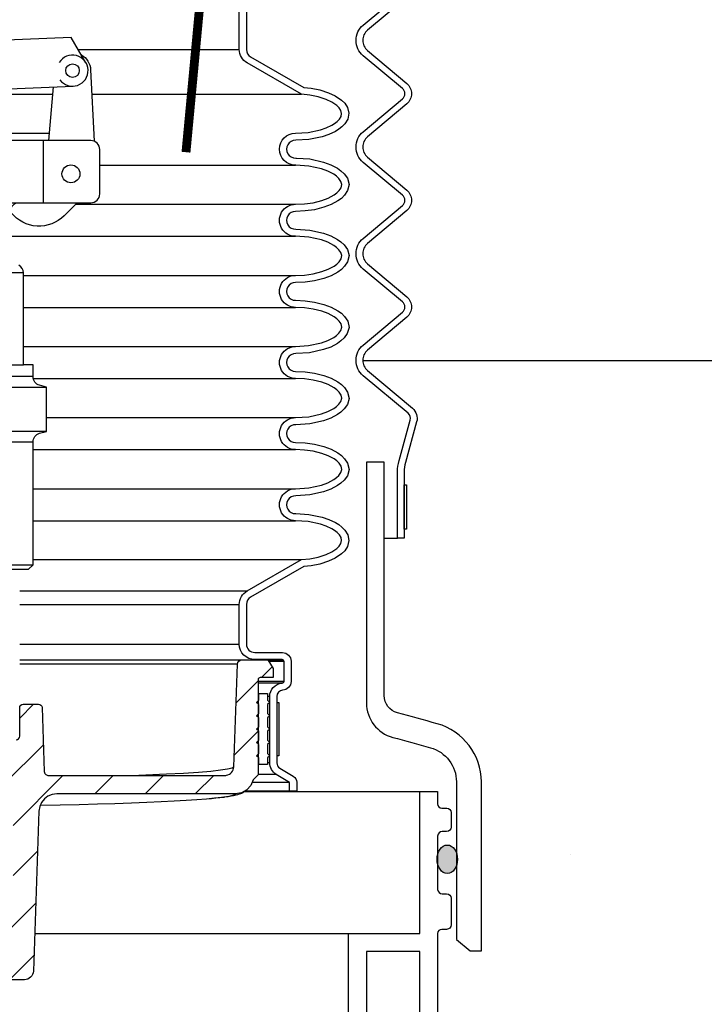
# Model space of a CAD drawing. Extents: x -169 to 6736, y -208 to 3022.
# Tile 558 of 656: x 6059 to 6068, y 966 to 980. Entities that reach past the tile are written whole.
import ezdxf

# ---------------------------------------------------------------- set-up
doc = ezdxf.new("R2010")
doc.units = 0
doc.header["$MEASUREMENT"] = 0
doc.header["$PDSIZE"] = 1
doc.layers.get('DEFPOINTS').update_dxf_attribs({"linetype": 'CONTINUOUS'})
for name, color, linetype in [('ADAPTOR', 3, 'CONTINUOUS'), ('DIM', 3, 'CONTINUOUS'), ('FILL-CAP', 1, 'CONTINUOUS'), ('FRP-SUMP', 2, 'CONTINUOUS'), ('MULTI-PORT-MANHOLE', 2, 'CONTINUOUS'), ('MULTI-PORT-SHROUD', 1, 'CONTINUOUS'), ('MULTI-PORT-SPILL-BUCKET', 1, 'CONTINUOUS'), ('MULTI-PORT-SPILL-BUCKET-HATCH', 7, 'CONTINUOUS'), ('MULTI-PORT-SPILL-BUCKET-SHROUD', 1, 'CONTINUOUS'), ('PEAGRAVEL-HATCH', 3, 'CONTINUOUS')]:
    doc.layers.add(name, color=color, linetype=linetype)
doc.styles.add('SIMPLEX', font='simplex')
doc.dimstyles.new('DIM64', dxfattribs={"dimscale": 64, "dimtxt": 0.09375, "dimasz": 0.09375, "dimexe": 0.0625, "dimexo": 0.0625, "dimgap": 0.046875, "dimtad": 1, "dimdec": 4, "dimzin": 3, "dimdsep": 46, "dimlunit": 4, "dimtxsty": 'SIMPLEX', "dimcen": 0, "dimclrd": 256, "dimclre": 256, "dimclrt": 256, "dimadec": 0, "dimazin": 0, "dimtfac": 1, "dimtdec": 4, "dimtmove": 0, "dimatfit": 3, "dimfxl": 1, "dimfrac": 2, "dimtolj": 1, "dimtzin": 0, "dimarcsym": 0})

# ---------------------------------------------------------------- blocks, each defined once
blk = doc.blocks.new('*D61')
at = {"layer": 'DEFPOINTS', "color": 0, "transparency": 16777216}
for p in [(6443.911, 978.296), (5827.154, 978.015), (5827.154, 700.523)]:
    blk.add_point(p, dxfattribs=at)
at = {"layer": 'DIM', "lineweight": -2, "transparency": 16777216}
for p, q in [((6443.911, 974.296), (6443.911, 696.523)), ((5827.154, 974.015), (5827.154, 696.523)), ((6437.911, 700.523), (5833.154, 700.523))]:
    blk.add_line(p, q, dxfattribs=at)
at = {"layer": 'DIM', "transparency": 16777216}
for points in [[(5833.154, 701.523), (5833.154, 699.523), (5827.154, 700.523)], [(6437.911, 701.523), (6437.911, 699.523), (6443.911, 700.523)]]:
    blk.add_solid(points, dxfattribs=at)
at = {"layer": 'DIM', "transparency": 16777216, "insert": (6135.532, 708.095), "char_height": 6, "attachment_point": 5, "style": 'SIMPLEX'}
blk.add_mtext('\\A1;51\'-4 3/4" (F.V. TANK SLAB)', dxfattribs=at)

msp = doc.modelspace()

# ---------------------------------------------------------------- hatches: boundary and pattern name
at = {"layer": 'FRP-SUMP'}
h = msp.add_hatch(color=256, dxfattribs=at)
edge = h.paths.add_edge_path()
edge.add_ellipse((6064.78704, 967.75721), major_axis=(0, 0.2), ratio=0.72085956, start_angle=282.678211, end_angle=431.031832)
edge.add_line((6064.6507, 967.82221), (6064.6507, 967.6922))
edge.add_ellipse((6064.78704, 967.75721), major_axis=(0, 0.2), ratio=0.72085956, start_angle=108.968168, end_angle=257.321789)
edge.add_line((6064.9277, 967.71331), (6064.9277, 967.8011))
at = {"layer": 'MULTI-PORT-SPILL-BUCKET-HATCH', "linetype": 'Continuous'}
h = msp.add_hatch(dxfattribs=at)
h.set_pattern_fill('LINE', color=256, scale=4, angle=45, style=0)
h.set_pattern_definition([(45, (-1917.3642, -192.00985), (-0.35355339, 0.35355339), [])])
edge = h.paths.add_edge_path()
edge.add_line((6062.1272, 968.94556), (6062.05695, 968.87536))
edge.add_line((6062.05695, 968.87536), (6062.02586, 968.796))
edge.add_line((6062.02586, 968.796), (6061.97001, 968.7317))
edge.add_line((6061.97001, 968.7317), (6061.89588, 968.6899))
edge.add_line((6061.89588, 968.6899), (6061.81196, 968.67538))
edge.add_line((6061.81196, 968.67538), (6059.29584, 968.67538))
edge.add_line((6059.29584, 968.67538), (6059.23229, 968.66703))
edge.add_line((6059.23229, 968.66703), (6059.17318, 968.64304))
edge.add_line((6059.17318, 968.64304), (6059.12209, 968.60509))
edge.add_line((6059.12209, 968.60509), (6059.08247, 968.55534))
edge.add_line((6059.08247, 968.55534), (6059.05653, 968.49715))
edge.add_line((6059.05653, 968.49715), (6059.046, 968.43396))
edge.add_line((6059.046, 968.43396), (6058.96741, 966.18349))
edge.add_arc((6058.84249, 966.18785), 0.125, 270, 358, ccw=False)
edge.add_line((6058.84249, 966.06285), (6058.66165, 966.06285))
edge.add_line((6058.66165, 966.06285), (6058.55879, 966.16572))
edge.add_line((6058.55879, 966.16572), (6058.53669, 966.87536))
edge.add_line((6058.53669, 966.87536), (6058.55695, 966.87536))
edge.add_arc((6058.55695, 967.00036), 0.125, 270, 360)
edge.add_line((6058.68195, 967.00036), (6058.68195, 968.25036))
edge.add_arc((6058.55695, 968.25036), 0.125, 0, 90)
edge.add_line((6058.55695, 968.37536), (6058.53669, 968.37536))
edge.add_line((6058.53669, 968.37536), (6058.55889, 969.08826))
edge.add_line((6058.55889, 969.08826), (6058.6585, 969.18786))
edge.add_line((6058.6585, 969.18786), (6058.6585, 969.37536))
edge.add_line((6058.6585, 969.37536), (6058.69458, 969.43786))
edge.add_line((6058.69458, 969.43786), (6058.7257, 969.43786))
edge.add_arc((6058.7257, 969.48786), 0.05, 269.996427, 360.000659)
edge.add_line((6058.7757, 969.48786), (6058.7757, 969.88786))
edge.add_arc((6058.82569, 969.88786), 0.05, 89.996427, 180.000659, ccw=False)
edge.add_line((6058.8257, 969.93786), (6059.03991, 969.93786))
edge.add_arc((6059.03992, 969.88786), 0.05, 1.99832, 90.004096, ccw=False)
edge.add_line((6059.08988, 969.88961), (6059.12118, 968.99342))
edge.add_line((6059.12118, 968.99342), (6059.12164, 968.98783))
edge.add_line((6059.12164, 968.98783), (6059.12261, 968.9823))
edge.add_line((6059.12261, 968.9823), (6059.12566, 968.97266))
edge.add_line((6059.12566, 968.97266), (6059.13028, 968.96366))
edge.add_line((6059.13028, 968.96366), (6059.13635, 968.95558))
edge.add_line((6059.13635, 968.95558), (6059.14368, 968.94862))
edge.add_line((6059.14368, 968.94862), (6059.15207, 968.943))
edge.add_line((6059.15207, 968.943), (6059.16129, 968.93886))
edge.add_line((6059.16129, 968.93886), (6059.17107, 968.93633))
edge.add_line((6059.17107, 968.93633), (6059.18114, 968.93548))
edge.add_line((6059.18114, 968.93548), (6061.66065, 968.93548))
edge.add_line((6061.66065, 968.93548), (6061.67225, 968.93602))
edge.add_line((6061.67225, 968.93602), (6061.68375, 968.93763))
edge.add_line((6061.68375, 968.93763), (6061.70405, 968.94327))
edge.add_line((6061.70405, 968.94327), (6061.72312, 968.95221))
edge.add_line((6061.72312, 968.95221), (6061.74041, 968.96426))
edge.add_line((6061.74041, 968.96426), (6061.75545, 968.97903))
edge.add_line((6061.75545, 968.97903), (6061.76778, 968.99613))
edge.add_line((6061.76778, 968.99613), (6061.77709, 969.01504))
edge.add_line((6061.77709, 969.01504), (6061.78306, 969.03526))
edge.add_line((6061.78306, 969.03526), (6061.78558, 969.05619))
edge.add_line((6061.78558, 969.05619), (6061.83609, 970.50254))
edge.add_arc((6061.89855, 970.50036), 0.0625, 90, 178, ccw=False)
edge.add_line((6061.89855, 970.56286), (6062.26603, 970.56286))
edge.add_line((6062.26603, 970.56286), (6062.3382, 970.43786))
edge.add_line((6062.3382, 970.43786), (6062.3382, 970.31286))
edge.add_line((6062.3382, 970.31286), (6062.15845, 970.31286))
edge.add_arc((6062.15845, 970.28161), 0.03125, 90, 180)
edge.add_line((6062.1272, 970.28161), (6062.1272, 968.94556))
at = {"layer": 'PEAGRAVEL-HATCH'}
h = msp.add_hatch(dxfattribs=at)
h.set_pattern_fill('AR-SAND', color=256, scale=7.5, style=0)
h.set_pattern_definition([(37.5, (6066.503, 967.817), (-0.472, 14.451), [0, -11.4, 0, -12.75, 0, -12.1875]), (7.5, (6066.503, 967.817), (13.273, 21.166), [0, -6.15, 0, -10.275, 0, -3.9375]), (327.5, (6057.278, 967.817), (23.356, 0.042), [0, -3.75, 0, -13.5, 0, -17.625]), (317.5, (6057.278, 967.817), (22.546, 6.583), [0, -1.875, 0, -8.85, 0, -10.125])])
h.paths.add_polyline_path([(6069.0007, 974.76471), (6068.926, 974.76471), (6063.59885, 974.76471, 0.20935884), (6063.66562, 974.62992), (6064.29608, 974.10089, -0.29327684), (6064.35635, 973.90753), (6064.19985, 973.33865, 0.0672126), (6064.18195, 973.20603), (6064.18195, 973.02355), (6064.21195, 973.02355), (6064.21195, 972.39855), (6064.18195, 972.27355), (6064.0882, 972.27355), (6063.9007, 972.27355), (6063.9007, 970.05822, 0.33950342), (6064.08603, 969.81672, -0.00313047), (6064.64608, 969.663, -0.33601583), (6065.26597, 968.84474), (6065.26597, 966.63109), (6065.2661, 966.47039), (6065.10748, 966.47039), (6064.91597, 966.63109), (6064.8407, 966.83409, -0.41421356), (6064.7782, 966.77159), (6064.7107, 966.77159, 0.41431697), (6064.6507, 966.71157), (6064.65243, 961.79407), (6069.0007, 961.79407)])

# ---------------------------------------------------------------- linework, layer by layer
at = {"layer": 'ADAPTOR', "color": 7}
for p, q in [((6058.82698, 976.00217), (6053.97441, 976.00217)), ((6053.97441, 974.71031), (6058.82698, 974.71031)), ((6058.9632, 974.54418), (6053.83766, 974.54418)), ((6053.6507, 974.39781), (6059.1507, 974.39781)), ((6059.1507, 973.77281), (6053.6507, 973.77281)), ((6058.96373, 973.62231), (6053.8382, 973.62231)), ((6053.8383, 971.89761), (6058.9633, 971.89761))]:
    msp.add_line(p, q, dxfattribs=at)
at = {"layer": 'ADAPTOR', "linetype": 'Continuous'}
msp.add_lwpolyline([(6053.9008, 971.83511), (6058.90059, 971.83511), (6058.96309, 971.89761), (6058.9632, 973.6265, -0.33899174), (6059.05565, 973.74718), (6059.1507, 973.77281), (6059.1507, 974.39781), (6059.05565, 974.42344, -0.33900864), (6058.9632, 974.54413), (6058.9632, 974.71031), (6058.82698, 974.71031), (6058.82698, 976.00217, 0.26792575), (6058.76449, 976.11041)], format="xyb", dxfattribs=at)
at = {"layer": 'FILL-CAP', "linetype": 'Continuous'}
msp.add_line((6059.18575, 977.86381), (6059.25163, 978.61793), dxfattribs=at)
at = {"layer": 'FILL-CAP', "color": 2, "linetype": 'Continuous'}
msp.add_line((6059.1082, 976.98881), (6059.1082, 977.86381), dxfattribs=at)
at = {"layer": 'FILL-CAP', "linetype": 'Continuous'}
msp.add_lwpolyline([(6059.70762, 978.95775), (6059.49927, 979.31618), (6057.10004, 979.2177), (6056.92177, 978.84341)], dxfattribs=at)
for points in [[(6059.64244, 979.06988, -0.2587825), (6059.77247, 978.86016), (6059.82342, 977.85434)], [(6057.29482, 978.87964, 1.44499019), (6057.07312, 978.53552), (6057.77554, 978.38393, 0.19970767), (6058.01127, 978.42723, -0.13452379), (6058.51485, 978.58769), (6059.52747, 978.62926)]]:
    msp.add_lwpolyline(points, format="xyb", dxfattribs=at)
msp.add_lwpolyline([(6059.7757, 976.98881, 0.41421356), (6059.9007, 977.11381), (6059.9007, 977.73881, 0.41421356), (6059.7757, 977.86381), (6053.0257, 977.86381, 0.41421356), (6052.9007, 977.73881), (6052.9007, 977.11381, 0.41421356), (6053.0257, 976.98881)], format="xyb", close=True, dxfattribs=at)
at = {"layer": 'FILL-CAP', "color": 2, "linetype": 'Continuous'}
msp.add_lwpolyline([(6059.58353, 976.98881), (6059.40067, 976.80669, -0.44640039), (6058.6574, 976.84861, -0.36107386), (6058.65886, 976.92845, -0.04329968), (6058.72073, 976.98881)], format="xyb", dxfattribs=at)
at = {"layer": 'FILL-CAP', "color": 7, "linetype": 'Continuous'}
for centre, radius in [((6059.5185, 978.84782), 0.0955), ((6059.4962, 977.39581), 0.126)]:
    msp.add_circle(centre, radius, dxfattribs=at)
at = {"layer": 'FILL-CAP', "linetype": 'Continuous'}
msp.add_arc((6059.51842, 978.84782), 0.2188, 215.909869, 148.792524, dxfattribs=at)
at = {"layer": 'FRP-SUMP', "color": 7, "linetype": 'Continuous'}
for p, q in [((6061.94361, 968.71159), (6064.4007, 968.71159)), ((6058.98585, 966.71159), (6063.4007, 966.71159))]:
    msp.add_line(p, q, dxfattribs=at)
at = {"layer": 'FRP-SUMP'}
msp.add_lwpolyline([(6064.55107, 969.32614, -0.33616492), (6064.91597, 968.84474), (6064.91597, 966.63109), (6065.10748, 966.47039), (6065.2661, 966.47039), (6065.26597, 966.63109), (6065.26597, 968.84474, 0.33616492), (6064.64564, 969.66312, 0.00312802), (6064.08603, 969.81672, -0.33950342), (6063.9007, 970.05822), (6063.9007, 973.34109), (6063.65097, 973.34109), (6063.65097, 969.95415, 0.33985649), (6064.02226, 969.471, -0.00350371)], format="xyb", close=True, dxfattribs=at)
for points in [[(6063.4007, 956.57108), (6063.4007, 966.71159), (6064.4007, 966.71159), (6064.4007, 968.71159), (6064.6507, 968.71159), (6064.6507, 968.53471, 0.41421356), (6064.7107, 968.47471), (6064.7807, 968.47471, -0.41421356), (6064.8407, 968.41471), (6064.8407, 968.20909, -0.41421356), (6064.7782, 968.14659), (6064.7157, 968.14659, 0.38676832), (6064.6507, 968.08409), (6064.6507, 967.33409, 0.38676832), (6064.7157, 967.27159), (6064.7782, 967.27159, -0.41421356), (6064.8407, 967.20909), (6064.8407, 966.83409, -0.41421356), (6064.7782, 966.77159), (6064.7107, 966.77159, 0.41421356), (6064.6507, 966.71159), (6064.65417, 956.87655, -0.00822165)], [(6064.4007, 956.65861), (6064.4007, 966.46159), (6063.6507, 966.46159), (6063.6507, 956.74136, -0.01036772)]]:
    msp.add_lwpolyline(points, format="xyb", dxfattribs=at)
msp.add_ellipse((6064.78704, 967.75721), major_axis=(0, 0.2), ratio=0.72085956, dxfattribs=at)
at = {"layer": 'MULTI-PORT-MANHOLE', "color": 7, "linetype": 'Continuous'}
msp.add_line((6068.926, 974.76471), (6063.59885, 974.76471), dxfattribs=at)
at = {"layer": 'MULTI-PORT-SHROUD', "color": 7}
msp.add_line((6063.9007, 972.27355), (6064.0882, 972.27355), dxfattribs=at)
at = {"layer": 'MULTI-PORT-SHROUD', "color": 1, "linetype": 'Continuous'}
for points in [[(6064.19985, 973.33865, 0.06721269), (6064.18195, 973.20603), (6064.18195, 972.27355), (6064.0882, 972.27355), (6064.0882, 973.20603, -0.06721269), (6064.10946, 973.36351), (6064.26595, 973.9324, 0.29327737), (6064.23582, 974.02908), (6063.60536, 974.5581, -0.46630694), (6063.60536, 974.989), (6064.15682, 975.45173, 0.46630723), (6064.15682, 975.59537), (6063.60536, 976.0581, -0.46630723), (6063.60536, 976.489), (6064.15682, 976.95173, 0.46630723), (6064.15682, 977.09537), (6063.60536, 977.5581, -0.46630723), (6063.60536, 977.989), (6064.15682, 978.45173, 0.46630723), (6064.15682, 978.59537), (6063.60536, 979.0581, -0.46630723), (6063.60536, 979.489), (6064.15682, 979.95173, 0.46630723)], [(6064.21709, 979.87992), (6063.66562, 979.41718, 0.46630905), (6063.66562, 979.12992), (6064.21709, 978.66718, -0.46630905), (6064.21709, 978.37992), (6063.66562, 977.91718, 0.46630905), (6063.66562, 977.62992), (6064.21709, 977.16718, -0.46630905), (6064.21709, 976.87992), (6063.66562, 976.41718, 0.46630905), (6063.66562, 976.12992), (6064.21709, 975.66718, -0.46630905), (6064.21709, 975.37992), (6063.66562, 974.91718, 0.46630785), (6063.66562, 974.62992), (6064.29608, 974.10089, -0.29327778), (6064.35635, 973.90753), (6064.19985, 973.33865)]]:
    msp.add_lwpolyline(points, format="xyb", dxfattribs=at)
at = {"layer": 'MULTI-PORT-SHROUD', "color": 7, "linetype": 'Continuous'}
msp.add_lwpolyline([(6064.18195, 972.39855), (6064.18195, 973.02355), (6064.21195, 973.02355), (6064.21195, 972.39855)], close=True, dxfattribs=at)
at = {"layer": 'MULTI-PORT-SPILL-BUCKET', "color": 7, "linetype": 'Continuous'}
for p, q in [((6058.7757, 970.56286), (6062.47574, 970.56286)), ((6061.83609, 970.50254), (6058.7757, 970.50254))]:
    msp.add_line(p, q, dxfattribs=at)
at = {"layer": 'MULTI-PORT-SPILL-BUCKET', "color": 2, "linetype": 'Continuous'}
for p, q in [((6062.1357, 969.36911), (6062.1272, 969.36911)), ((6062.1357, 969.18161), (6062.1272, 969.18161)), ((6062.05695, 968.87536), (6062.057, 968.87536))]:
    msp.add_line(p, q, dxfattribs=at)
at = {"layer": 'MULTI-PORT-SPILL-BUCKET', "color": 7, "const_width": 0.125}
msp.add_lwpolyline([(6061.44001, 981.1855), (6061.11361, 977.70075)], dxfattribs=at)
at = {"layer": 'MULTI-PORT-SPILL-BUCKET', "linetype": 'Continuous'}
for points in [[(6058.7257, 969.43786, 0.4142352), (6058.7757, 969.48786), (6058.7757, 969.88786, -0.4142352), (6058.8257, 969.93786), (6059.03991, 969.93786, -0.40405554), (6059.08988, 969.88961), (6059.12118, 968.99342), (6059.12164, 968.98783), (6059.12261, 968.9823), (6059.12566, 968.97266), (6059.13028, 968.96366), (6059.13635, 968.95558), (6059.14368, 968.94862), (6059.15207, 968.943), (6059.16129, 968.93886), (6059.17107, 968.93633), (6059.18114, 968.93548), (6061.66065, 968.93548), (6061.67225, 968.93602), (6061.68375, 968.93763), (6061.70405, 968.94327), (6061.72312, 968.95221), (6061.74041, 968.96426), (6061.75545, 968.97903), (6061.76778, 968.99613), (6061.77709, 969.01504), (6061.78306, 969.03526), (6061.78558, 969.05619), (6061.83609, 970.50254, -0.40402623), (6061.89855, 970.56286), (6062.26603, 970.56286), (6062.3382, 970.43786), (6062.3382, 970.31286), (6062.15845, 970.31286, 0.41421356), (6062.1272, 970.28161), (6062.1272, 968.94556)], [(6062.1272, 968.94556), (6062.05695, 968.87536), (6062.02586, 968.796), (6061.97001, 968.7317), (6061.89588, 968.6899), (6061.81196, 968.67538), (6059.29584, 968.67538), (6059.23229, 968.66703), (6059.17318, 968.64304), (6059.12209, 968.60509), (6059.08247, 968.55534), (6059.05653, 968.49715), (6059.046, 968.43396), (6058.96741, 966.18349, -0.40402623), (6058.84249, 966.06285), (6058.66165, 966.06285)]]:
    msp.add_lwpolyline(points, format="xyb", dxfattribs=at)
at = {"layer": 'MULTI-PORT-SPILL-BUCKET', "color": 2, "linetype": 'Continuous'}
msp.add_lwpolyline([(6062.1357, 969.36911), (6062.10445, 969.40036), (6062.1357, 969.43161), (6062.1357, 969.55661), (6062.10445, 969.58786), (6062.1357, 969.61911), (6062.1357, 969.74411), (6062.10445, 969.77536), (6062.1357, 969.80661), (6062.1357, 969.93161), (6062.10445, 969.96286), (6062.1357, 969.99411), (6062.1357, 970.08786), (6062.2607, 970.08786), (6062.2607, 969.99411), (6062.29195, 969.96286), (6062.2607, 969.93161), (6062.2607, 969.80661), (6062.29195, 969.77536), (6062.2607, 969.74411), (6062.2607, 969.61911), (6062.29195, 969.58786), (6062.2607, 969.55661), (6062.2607, 969.43161), (6062.29195, 969.40036), (6062.2607, 969.36911), (6062.2607, 969.24411), (6062.29195, 969.21286), (6062.2607, 969.18161), (6062.2607, 969.08786), (6062.1357, 969.08786), (6062.1357, 969.18161), (6062.10445, 969.21286), (6062.1357, 969.24411)], close=True, dxfattribs=at)
at = {"layer": 'MULTI-PORT-SPILL-BUCKET', "color": 7, "linetype": 'Continuous'}
for points in [[(6061.78536, 969.05438), (6061.76062, 969.03885), (6061.69777, 969.02348), (6061.59755, 969.00834), (6061.46082, 968.99359), (6061.28763, 968.97929), (6061.07904, 968.96549), (6060.83742, 968.95234), (6060.44874, 968.93552)], [(6061.97001, 968.7317), (6061.95944, 968.72341), (6061.9427, 968.71091), (6061.92726, 968.70094), (6061.91059, 968.69158), (6061.89545, 968.6842), (6061.8777, 968.67664), (6061.86139, 968.67062), (6061.83972, 968.66366), (6061.81878, 968.65792), (6061.78349, 968.64978), (6061.74684, 968.64269), (6061.70551, 968.63575), (6061.65851, 968.62925), (6061.65083, 968.62832), (6061.6439, 968.62734), (6061.62774, 968.62587), (6061.61249, 968.62551)], [(6061.81011, 968.67531), (6061.81125, 968.67359), (6061.78439, 968.65768), (6061.71788, 968.64147), (6061.61249, 968.62551), (6061.5161, 968.6146), (6061.401, 968.60392), (6061.26761, 968.59349), (6061.11642, 968.58337), (6060.94798, 968.57358), (6060.76291, 968.56417), (6060.56189, 968.55516), (6060.34564, 968.5466), (6060.11497, 968.53851), (6059.87072, 968.53092), (6059.61377, 968.52386), (6059.34507, 968.51736), (6059.0656, 968.51143)], [(6061.6439, 968.62734), (6061.61827, 968.6242), (6061.59153, 968.6211), (6061.53422, 968.61494), (6061.47087, 968.60894), (6061.4444, 968.60668), (6061.401, 968.60392)]]:
    msp.add_lwpolyline(points, dxfattribs=at)
at = {"layer": 'MULTI-PORT-SPILL-BUCKET-SHROUD', "color": 7, "linetype": 'Continuous'}
for p, q in [((6059.59854, 979.1454), (6061.8632, 979.1454)), ((6058.23291, 978.5155), (6059.24268, 978.5155)), ((6059.78993, 978.5155), (6062.7393, 978.5155)), ((6058.3911, 977.96816), (6059.19487, 977.96816)), ((6059.9007, 977.51816), (6062.65316, 977.51816)), ((6059.5628, 976.96816), (6062.65316, 976.96816)), ((6058.5257, 976.51816), (6062.65316, 976.51816)), ((6058.82698, 975.96816), (6062.65317, 975.96816)), ((6058.82698, 975.51816), (6062.65317, 975.51816)), ((6058.82698, 974.96816), (6062.65317, 974.96816)), ((6058.96592, 974.51816), (6062.65317, 974.51816)), ((6059.1507, 973.96816), (6062.65316, 973.96816)), ((6058.96319, 973.51816), (6062.65316, 973.51816)), ((6058.96316, 972.96816), (6062.65316, 972.96816)), ((6058.96313, 972.51816), (6062.65316, 972.51816)), ((6058.9631, 971.97082), (6062.7393, 971.97082)), ((6058.7757, 971.5306), (6061.97298, 971.5306)), ((6058.7757, 971.34092), (6061.8632, 971.34092)), ((6058.7757, 970.78379), (6061.8632, 970.78379)), ((6062.49257, 970.54004), (6062.2792, 970.54004)), ((6062.49257, 970.25879), (6062.1272, 970.25879)), ((6062.46628, 970.23374), (6062.1272, 970.23374)), ((6062.1357, 970.08786), (6062.1272, 970.08786)), ((6062.1357, 969.99411), (6062.12722, 969.99411)), ((6062.2907, 970.04662), (6062.2607, 970.04662)), ((6062.1357, 969.80661), (6062.1272, 969.80661)), ((6062.1357, 969.61911), (6062.1272, 969.61911)), ((6062.1357, 969.43161), (6062.1272, 969.43161)), ((6062.1357, 969.24411), (6062.1272, 969.24411)), ((6062.39067, 969.21286), (6062.3957, 969.21286)), ((6062.1357, 969.08786), (6062.1272, 969.08786)), ((6062.2907, 969.11522), (6062.2607, 969.11522)), ((6062.38214, 968.95066), (6062.1272, 968.95066)), ((6062.5707, 968.83817), (6062.04238, 968.83817)), ((6062.5707, 968.71286), (6061.94531, 968.71286))]:
    msp.add_line(p, q, dxfattribs=at)
at = {"layer": 'MULTI-PORT-SPILL-BUCKET-SHROUD', "linetype": 'Continuous'}
for points in [[(6062.5707, 968.83817), (6062.38214, 968.95066, -0.26412454), (6062.2907, 969.11522), (6062.2907, 970.04662, -0.39570541), (6062.46628, 970.23374, 0.36364842), (6062.49257, 970.25879), (6062.49257, 970.54004, 0.35077115), (6062.46757, 970.56504), (6062.08195, 970.56504, -0.41421356), (6061.8632, 970.78379), (6061.8632, 971.34092, -0.26853007), (6061.97298, 971.5306), (6062.7393, 971.97082), (6062.85615, 971.98291), (6062.97074, 972.00603), (6063.08242, 972.04234), (6063.1626, 972.07975), (6063.23537, 972.12968), (6063.26707, 972.16089), (6063.29171, 972.19773), (6063.30231, 972.24065), (6063.29381, 972.28412), (6063.27005, 972.32188), (6063.23882, 972.35366), (6063.2037, 972.3809), (6063.16592, 972.40444), (6063.08619, 972.44259), (6063.00251, 972.47124), (6062.82961, 972.50711), (6062.65316, 972.51816, -1.00000067), (6062.65316, 972.96816), (6062.83872, 972.98034), (6063.01941, 973.02017), (6063.10736, 973.05263), (6063.19035, 973.09658), (6063.2287, 973.12407), (6063.26299, 973.15642), (6063.29053, 973.19535), (6063.30312, 973.24037), (6063.29296, 973.28587), (6063.26652, 973.32589), (6063.23274, 973.35898), (6063.19466, 973.38696), (6063.11188, 973.43176), (6063.02385, 973.46477), (6062.90251, 973.49544), (6062.77861, 973.51273), (6062.65316, 973.51816, -1.00000067), (6062.65316, 973.96816), (6062.83873, 973.98034), (6063.01941, 974.02017), (6063.10737, 974.05263), (6063.19036, 974.09658), (6063.2287, 974.12407), (6063.263, 974.15642), (6063.29054, 974.19535), (6063.30312, 974.24037), (6063.29297, 974.28587), (6063.26653, 974.32589), (6063.23275, 974.35898), (6063.19467, 974.38696), (6063.11189, 974.43176), (6063.02386, 974.46477), (6062.90251, 974.49544), (6062.77862, 974.51273), (6062.65317, 974.51816, -1.00000016), (6062.65317, 974.96816), (6062.83831, 974.98028), (6063.01906, 975.02006), (6063.10706, 975.05249), (6063.1901, 975.0964), (6063.22847, 975.12388), (6063.26281, 975.1562), (6063.29042, 975.19511), (6063.30311, 975.24011), (6063.29306, 975.28565), (6063.26668, 975.32571), (6063.23291, 975.35884), (6063.19483, 975.38685), (6063.11204, 975.43169), (6063.02398, 975.46473), (6062.9026, 975.49542), (6062.77866, 975.51272), (6062.65317, 975.51816, -1.00000017), (6062.65317, 975.96816), (6062.77862, 975.9736), (6062.90251, 975.99089), (6063.02386, 976.02156), (6063.11189, 976.05456), (6063.19467, 976.09936), (6063.23275, 976.12735), (6063.26653, 976.16044), (6063.29297, 976.20045), (6063.30312, 976.24596), (6063.29054, 976.29097), (6063.263, 976.32991), (6063.2287, 976.36226), (6063.19036, 976.38975), (6063.10737, 976.43369), (6063.01941, 976.46615), (6062.83873, 976.50599), (6062.65316, 976.51816, -1.00000017), (6062.65316, 976.96816), (6062.77861, 976.9736), (6062.90251, 976.99089), (6063.02385, 977.02156), (6063.11188, 977.05456), (6063.19466, 977.09936), (6063.23274, 977.12735), (6063.26652, 977.16044), (6063.29296, 977.20045), (6063.30312, 977.24596), (6063.29053, 977.29097), (6063.26299, 977.32991), (6063.2287, 977.36226), (6063.19035, 977.38975), (6063.10736, 977.43369), (6063.01941, 977.46615), (6062.83872, 977.50599), (6062.65911, 977.51777), (6062.65316, 977.51816, -1), (6062.65316, 977.96816), (6062.82961, 977.97922), (6063.00251, 978.01508), (6063.08619, 978.04374), (6063.16592, 978.08188), (6063.2037, 978.10543), (6063.23882, 978.13266), (6063.27005, 978.16444), (6063.29381, 978.20221), (6063.30231, 978.24568), (6063.29171, 978.2886), (6063.26707, 978.32543), (6063.23537, 978.35664), (6063.1626, 978.40658), (6063.08242, 978.44398), (6062.97074, 978.48029), (6062.85615, 978.50341), (6062.7393, 978.5155), (6061.97298, 978.95572, -0.26853007), (6061.8632, 979.1454), (6061.8632, 979.70254, -0.41421356)], [(6061.9632, 979.70254), (6061.9632, 979.1454, 0.26853007), (6062.02279, 979.04244), (6062.77071, 978.61279), (6062.87122, 978.60239), (6062.99617, 978.57718), (6063.11916, 978.53719), (6063.21236, 978.49371), (6063.29924, 978.4341), (6063.34451, 978.38952), (6063.38459, 978.32961), (6063.40469, 978.24819), (6063.38838, 978.16474), (6063.34894, 978.10205), (6063.30542, 978.05777), (6063.26094, 978.02327), (6063.21409, 977.99407), (6063.12409, 977.95102), (6063.02896, 977.91844), (6062.84296, 977.87986), (6062.65583, 977.86813, 1.02213573), (6062.65596, 977.61819), (6062.66566, 977.61756), (6062.85284, 977.60527), (6063.04761, 977.56234), (6063.14826, 977.5252), (6063.24312, 977.47496), (6063.29242, 977.43961), (6063.33887, 977.39581), (6063.38218, 977.33458), (6063.40619, 977.24869), (6063.38655, 977.16069), (6063.34409, 977.09644), (6063.29766, 977.05096), (6063.24833, 977.0147), (6063.15343, 976.96334), (6063.05375, 976.92597), (6062.92173, 976.8926), (6062.78771, 976.8739), (6062.65501, 976.86815, 1.01877101), (6062.65596, 976.61819), (6062.85285, 976.60527), (6063.04762, 976.56234), (6063.14826, 976.5252), (6063.24313, 976.47496), (6063.29243, 976.43961), (6063.33887, 976.39581), (6063.38219, 976.33458), (6063.40619, 976.24868), (6063.38655, 976.16069), (6063.3441, 976.09644), (6063.29767, 976.05096), (6063.24833, 976.0147), (6063.15344, 975.96334), (6063.05375, 975.92597), (6062.92174, 975.8926), (6062.78771, 975.8739), (6062.65502, 975.86815, 1.01490594), (6062.65502, 975.61818), (6062.78776, 975.61242), (6062.92183, 975.5937), (6063.05389, 975.56031), (6063.15361, 975.5229), (6063.24853, 975.47149), (6063.29788, 975.43519), (6063.34432, 975.38963), (6063.38674, 975.32523), (6063.40618, 975.23714), (6063.38197, 975.15133), (6063.3386, 975.09021), (6063.29213, 975.04647), (6063.24282, 975.01116), (6063.14791, 974.96097), (6063.04723, 974.92387), (6062.8524, 974.88099), (6062.65596, 974.86813, 1.01873998), (6062.65502, 974.61818), (6062.78772, 974.61243), (6062.92174, 974.59372), (6063.05375, 974.56035), (6063.15344, 974.52298), (6063.24833, 974.47162), (6063.29767, 974.43537), (6063.3441, 974.38988), (6063.38655, 974.32563), (6063.40619, 974.23764), (6063.38219, 974.15175), (6063.33887, 974.09052), (6063.29243, 974.04671), (6063.24313, 974.01137), (6063.14826, 973.96113), (6063.04762, 973.92399), (6062.85285, 973.88105), (6062.65596, 973.86813, 1.01877171), (6062.65501, 973.61818), (6062.78771, 973.61243), (6062.92173, 973.59372), (6063.05375, 973.56035), (6063.15343, 973.52298), (6063.24833, 973.47162), (6063.29766, 973.43537), (6063.34409, 973.38988), (6063.38655, 973.32563), (6063.40619, 973.23764), (6063.38218, 973.15175), (6063.33887, 973.09052), (6063.29242, 973.04671), (6063.24312, 973.01137), (6063.14826, 972.96113), (6063.04761, 972.92399), (6062.85284, 972.88105), (6062.65596, 972.86813, 1.0221364), (6062.65583, 972.61819), (6062.84296, 972.60647), (6063.02896, 972.56788), (6063.12409, 972.53531), (6063.21409, 972.49225), (6063.26094, 972.46306), (6063.30542, 972.42856), (6063.34894, 972.38428), (6063.38838, 972.32159), (6063.40469, 972.23814), (6063.38459, 972.15672), (6063.34451, 972.09681), (6063.29924, 972.05222), (6063.21236, 971.99262), (6063.11916, 971.94913), (6062.99617, 971.90914), (6062.87122, 971.88394), (6062.77071, 971.87354), (6062.02279, 971.44389, 0.26853007), (6061.9632, 971.34092), (6061.9632, 970.78379, 0.41421356), (6062.08195, 970.66504), (6062.47111, 970.66504, -0.38409502), (6062.59257, 970.54358), (6062.59257, 970.25521, -0.38057787), (6062.47264, 970.13394, 0.39570541), (6062.3907, 970.04662), (6062.3907, 969.11467, 0.26412454), (6062.43384, 969.03626), (6062.62193, 968.92405, -0.26412454), (6062.6707, 968.84172), (6062.6707, 968.71286), (6062.5707, 968.71286), (6062.5707, 968.83817)]]:
    msp.add_lwpolyline(points, format="xyb", dxfattribs=at)
at = {"layer": 'MULTI-PORT-SPILL-BUCKET-SHROUD', "color": 7, "linetype": 'Continuous'}
msp.add_lwpolyline([(6062.3957, 969.96286), (6062.4207, 969.96286), (6062.4207, 969.21286), (6062.3957, 969.21286), (6062.3957, 969.96286), (6062.39444, 969.96286), (6062.39067, 969.96286)], dxfattribs=at)

# ---------------------------------------------------------------- dimensions: what is measured, and where the dimension line sits
at = {"layer": 'DIM'}
dim = msp.add_linear_dim(base=(5827.15422, 700.52328), p1=(6443.9106, 978.29596), p2=(5827.15422, 978.01471), angle=180, text='<> (F.V. TANK SLAB)', dimstyle='DIM64', dxfattribs=at)
dim.commit()
dim.dimension.update_dxf_attribs({"geometry": '*D61', "text_midpoint": (6135.53241, 708.09471)})

doc.saveas('drawing.dxf')
